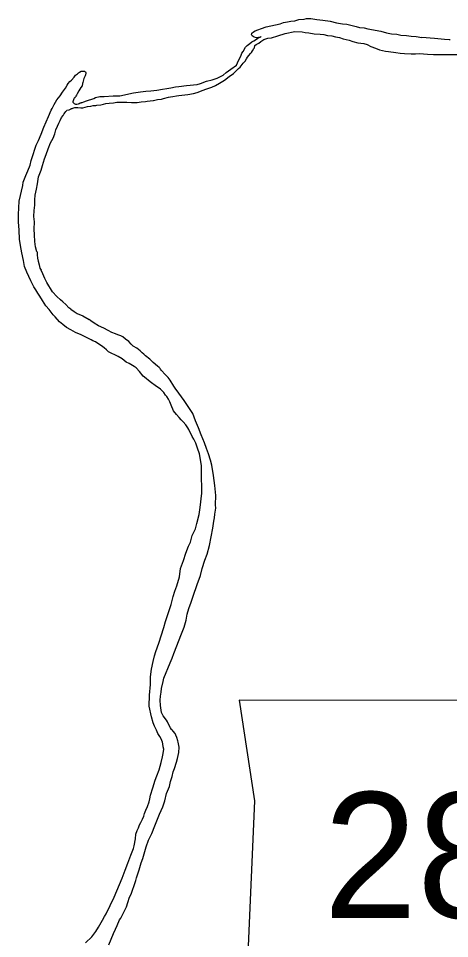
# Model space of a CAD drawing. Extents: x -83719 to 153526, y -11835 to 11446.
# Drawn here: x -4446.9 to -4374.6, y -1217.5 to -1063.1 of the extents above; entities that cross this region are included whole.
import ezdxf

# ---------------------------------------------------------------- set-up
doc = ezdxf.new("R2010")
doc.units = 0
doc.layers.add('Level 21', color=7, linetype='Continuous')
doc.layers.add('Level 9', color=7, linetype='Continuous')

msp = doc.modelspace()

# ---------------------------------------------------------------- linework, layer by layer
at = {"layer": 'Level 21'}
msp.add_lwpolyline([(-4409.85, -1177.51), (-4407.31, -1194.43), (-4408.44, -1220.09), (-4406.19, -1221.5), (-4401.96, -1221.5), (-4401.96, -1230.52), (-4366.43, -1230.52), (-4364.74, -1226.86), (-4365.3, -1220.93), (-4364.46, -1214.17), (-4361.35, -1208.81), (-4359.38, -1204.86), (-4356.56, -1200.63), (-4354.87, -1196.12), (-4353.46, -1192.46), (-4350.92, -1189.35), (-4350.36, -1187.38), (-4351.49, -1185.97), (-4360.23, -1185.97), (-4358.25, -1182.02), (-4357.97, -1179.49), (-4359.14, -1177.54)], close=True, dxfattribs=at)
at = {"layer": 'Level 9'}
for points in [[(-4406.65, -1066.3), (-4406.99, -1066.31), (-4407.35, -1066.21), (-4407.55, -1066.08), (-4407.69, -1066.01), (-4407.79, -1065.78), (-4407.73, -1065.54), (-4407.49, -1065.31), (-4407.2, -1065.17), (-4406.76, -1065), (-4406.13, -1064.77), (-4405.34, -1064.49), (-4403.01, -1063.97), (-4402.42, -1063.77), (-4401.78, -1063.63), (-4401.19, -1063.53), (-4400.52, -1063.46), (-4399.86, -1063.28), (-4398.99, -1063.21), (-4398.56, -1063.07), (-4397.86, -1063.07), (-4396.83, -1063.23), (-4395.83, -1063.39), (-4394.63, -1063.51), (-4393.56, -1063.81), (-4392.56, -1063.96), (-4391.8, -1064.03), (-4390.23, -1064.41), (-4389.7, -1064.58), (-4388.9, -1064.67), (-4388.3, -1064.8), (-4386.1, -1065.22), (-4385.13, -1065.51), (-4384.33, -1065.67), (-4383.43, -1065.73), (-4382.77, -1065.86), (-4381.8, -1065.95), (-4381.04, -1066.05), (-4380.17, -1066.11), (-4379.25, -1066.26)], [(-4418.99, -1075.9), (-4418.49, -1075.83), (-4417.56, -1075.66), (-4416.9, -1075.48), (-4415.9, -1075.11), (-4415.47, -1074.94), (-4414.81, -1074.73), (-4414.44, -1074.6), (-4413.84, -1074.33), (-4413.15, -1073.96), (-4412.35, -1073.42), (-4411.53, -1072.84), (-4410.83, -1072.3), (-4409.97, -1071.46), (-4409.71, -1071.26), (-4409.18, -1070.56), (-4408.85, -1070.22), (-4408.62, -1069.85), (-4408.46, -1069.59), (-4408.23, -1069.28), (-4407.96, -1068.95), (-4407.8, -1068.78), (-4407.64, -1068.51), (-4407.41, -1068.11), (-4407.31, -1068.01), (-4407.24, -1067.61), (-4407.01, -1067.47), (-4406.58, -1067.24), (-4406.22, -1066.97), (-4405.72, -1066.6), (-4405.09, -1066.39), (-4404.46, -1066.32), (-4403.36, -1066.01), (-4402.17, -1065.6), (-4400.54, -1065.29), (-4399.31, -1065.32), (-4398.78, -1065.41), (-4398.21, -1065.51), (-4397.28, -1065.67), (-4396.28, -1065.73), (-4395.68, -1065.79), (-4395.08, -1065.92), (-4394.35, -1065.98), (-4393.71, -1066.14), (-4393.05, -1066.3), (-4392.44, -1066.5), (-4391.44, -1066.72), (-4390.81, -1066.95), (-4389.94, -1067.15), (-4388.94, -1067.27), (-4388.41, -1067.47), (-4387.78, -1067.76), (-4386.98, -1068.09), (-4386.34, -1068.32), (-4385.31, -1068.55), (-4384.84, -1068.64), (-4383.61, -1068.8), (-4382.84, -1068.9), (-4382.14, -1068.96), (-4381.04, -1069.02), (-4380.31, -1069.04), (-4379.65, -1068.97), (-4378.95, -1069.03), (-4378.28, -1069.1), (-4377.28, -1069.12), (-4371.36, -1069.13)], [(-4436.71, -1077.36), (-4436.55, -1077.26), (-4436.41, -1077.23), (-4436.32, -1077.16), (-4436.22, -1077.16), (-4435.92, -1077.09), (-4435.49, -1076.92), (-4434.26, -1076.51), (-4433.99, -1076.34), (-4433.23, -1076.2), (-4432.5, -1076.17), (-4431.03, -1076.06), (-4429.87, -1076.05), (-4429.1, -1075.91), (-4428.37, -1075.74), (-4427.61, -1075.56), (-4426.41, -1075.42), (-4425.55, -1075.28), (-4424.72, -1075.24), (-4423.69, -1075.1), (-4422.72, -1074.93), (-4422.03, -1074.85), (-4421.36, -1074.72), (-4420.56, -1074.58), (-4420, -1074.51), (-4418.7, -1074.36), (-4416.94, -1074.18), (-4416.34, -1073.98), (-4415.38, -1073.61), (-4414.38, -1073.36), (-4413.59, -1073.12), (-4412.56, -1072.58), (-4412.03, -1072.15), (-4411.3, -1071.57), (-4410.34, -1070.9), (-4409.98, -1070.16), (-4409.79, -1069.76), (-4409.56, -1069.23), (-4409.4, -1068.89), (-4409.23, -1068.62), (-4408.8, -1067.89), (-4408.51, -1067.62), (-4408.11, -1067.28), (-4407.75, -1066.98), (-4407.42, -1066.81), (-4407.15, -1066.64), (-4406.75, -1066.4), (-4406.52, -1066.3), (-4406.36, -1066.23), (-4406.22, -1066.17), (-4406.16, -1066.1)], [(-4406.16, -1066.1), (-4406.23, -1066.16), (-4406.36, -1066.23), (-4406.42, -1066.26), (-4406.44, -1066.26), (-4406.47, -1066.27), (-4406.51, -1066.28), (-4406.54, -1066.29), (-4406.59, -1066.3), (-4406.62, -1066.3), (-4406.65, -1066.3)], [(-4374.64, -1066.68), (-4375.43, -1066.59), (-4377.09, -1066.43), (-4379.25, -1066.26)], [(-4374.45, -1066.68), (-4374.64, -1066.68)], [(-4436.97, -1072.34), (-4436.81, -1072.19), (-4436.66, -1072.09), (-4436.38, -1071.93), (-4436.06, -1071.9), (-4435.78, -1071.92), (-4435.71, -1072.04)], [(-4439.45, -1114.47), (-4440.02, -1113.98), (-4440.75, -1113.18), (-4441.09, -1112.85), (-4441.76, -1111.92), (-4442.3, -1111.29), (-4442.87, -1110.43), (-4443.31, -1109.67), (-4443.65, -1109.2), (-4443.98, -1108.64), (-4444.35, -1108.14), (-4444.83, -1107.14), (-4445.51, -1105.68), (-4445.88, -1104.72), (-4446.05, -1103.68), (-4446.33, -1102.42), (-4446.57, -1101.18), (-4446.71, -1100.12), (-4446.76, -1098.62), (-4446.9, -1097.22), (-4446.91, -1095.98), (-4446.77, -1093.75), (-4446.15, -1091.14), (-4446.09, -1090.57), (-4445.67, -1089.44), (-4445.34, -1088.63), (-4444.95, -1087.7), (-4444.76, -1086.93), (-4444.46, -1085.89), (-4444.14, -1085.02), (-4443.91, -1084.32), (-4443.52, -1083.59), (-4443.09, -1082.48), (-4442.67, -1081.34), (-4442.25, -1080.44), (-4441.85, -1079.54), (-4441.4, -1078.5), (-4441.23, -1078.17), (-4440.9, -1077.53), (-4440.44, -1076.76), (-4439.92, -1076.05), (-4439.49, -1075.45), (-4439.03, -1074.78), (-4438.73, -1074.28), (-4438.54, -1073.98), (-4438.27, -1073.64), (-4438.01, -1073.41), (-4437.58, -1072.94), (-4437.32, -1072.6), (-4437.02, -1072.4), (-4436.97, -1072.34)], [(-4435.71, -1072.04), (-4435.66, -1072.05), (-4435.62, -1072.15), (-4435.62, -1072.29), (-4435.65, -1072.52), (-4435.72, -1072.69), (-4435.82, -1072.92), (-4435.95, -1073.16), (-4435.98, -1073.39), (-4436.04, -1073.59), (-4436.11, -1073.82), (-4436.14, -1073.99), (-4436.24, -1074.39), (-4436.44, -1074.66), (-4436.76, -1075.2), (-4437.06, -1075.73), (-4437.19, -1075.93), (-4437.26, -1076.13), (-4437.32, -1076.24), (-4437.42, -1076.37), (-4437.45, -1076.4), (-4437.55, -1076.47), (-4437.62, -1076.57), (-4437.62, -1076.6), (-4437.65, -1076.67), (-4437.68, -1076.77), (-4437.72, -1076.77), (-4437.75, -1076.87), (-4437.75, -1076.91), (-4437.78, -1077.07), (-4437.78, -1077.11), (-4437.71, -1077.21), (-4437.68, -1077.24), (-4437.55, -1077.34), (-4437.44, -1077.4), (-4437.34, -1077.44), (-4437.24, -1077.47), (-4437.11, -1077.47), (-4436.88, -1077.4), (-4436.81, -1077.4), (-4436.71, -1077.36)], [(-4443.79, -1102.26), (-4443.8, -1102.23), (-4444.04, -1101.4), (-4444.15, -1100.53), (-4444.19, -1099.4), (-4444.27, -1098.43), (-4444.24, -1097.23), (-4444.32, -1096.3), (-4444.29, -1095.3), (-4444.16, -1094.43), (-4444.14, -1093.5), (-4444.08, -1092.76), (-4443.89, -1091.73), (-4443.73, -1090.86), (-4443.57, -1089.69), (-4443.11, -1088.55), (-4442.89, -1087.78), (-4442.53, -1086.65), (-4442.27, -1085.94), (-4441.91, -1084.94), (-4441.52, -1083.97), (-4441.06, -1083.17), (-4440.8, -1082.43), (-4440.64, -1081.8), (-4440.34, -1081.16), (-4440.11, -1080.66), (-4439.89, -1080.19), (-4439.66, -1079.72), (-4439.43, -1079.35), (-4439.29, -1079.15), (-4439.26, -1079.08), (-4439.13, -1078.92), (-4438.97, -1078.72), (-4438.87, -1078.61), (-4438.77, -1078.48), (-4438.37, -1078.41), (-4438.07, -1078.24), (-4438.04, -1078.21), (-4437.9, -1078.17), (-4437.81, -1078.11), (-4437.44, -1078), (-4437.14, -1078), (-4437.07, -1078.03), (-4436.94, -1078.03), (-4436.44, -1078.06), (-4436.37, -1078.06), (-4436.08, -1078.06), (-4435.71, -1077.96), (-4435.31, -1077.85), (-4434.78, -1077.78), (-4434.35, -1077.71), (-4433.92, -1077.68), (-4433.75, -1077.64), (-4433.08, -1077.57), (-4432.65, -1077.47), (-4432.22, -1077.36), (-4431.66, -1077.29), (-4430.96, -1077.26), (-4430.39, -1077.15), (-4429.69, -1077.11), (-4429.23, -1077.11), (-4428.7, -1077.14), (-4427.96, -1077.2), (-4426.97, -1077.16), (-4426.3, -1077.09), (-4425.57, -1077.02), (-4425.3, -1076.98), (-4424.31, -1076.84), (-4424.24, -1076.84), (-4423.58, -1076.7), (-4422.91, -1076.6), (-4422.58, -1076.53), (-4421.75, -1076.29), (-4421.42, -1076.22), (-4421.02, -1076.18), (-4420.39, -1076.04), (-4419.99, -1076.01), (-4418.99, -1075.9)], [(-4443.79, -1102.26), (-4443.75, -1102.74), (-4443.7, -1103.29), (-4443.6, -1103.83), (-4443.45, -1104.43), (-4443.3, -1105.02), (-4443.09, -1105.31)], [(-4438.14, -1111.87), (-4438.44, -1111.63), (-4438.94, -1111.1), (-4439.44, -1110.64), (-4439.85, -1110.31), (-4440.45, -1109.74), (-4441.22, -1108.98), (-4442.16, -1107.39), (-4442.5, -1106.72), (-4442.81, -1105.96), (-4443.09, -1105.31)], [(-4438.14, -1111.87), (-4437.56, -1112.26), (-4437.03, -1112.58), (-4436.08, -1113.02), (-4435.06, -1113.63)], [(-4431.25, -1115.81), (-4431.85, -1115.48), (-4432.59, -1115.09), (-4433.46, -1114.7), (-4434.19, -1114.2), (-4434.76, -1113.84), (-4435.06, -1113.63)], [(-4425.75, -1196.52), (-4425.52, -1195.99), (-4425.26, -1195.38), (-4425, -1194.55), (-4424.87, -1194.05), (-4424.74, -1193.45), (-4424.35, -1192.24), (-4423.97, -1190.94), (-4423.67, -1190.2), (-4423.31, -1189.23), (-4422.96, -1187.96), (-4422.73, -1187.03), (-4422.64, -1186.46), (-4422.54, -1185.72), (-4422.61, -1185.32), (-4422.68, -1184.86), (-4422.72, -1184.56), (-4422.96, -1183.99), (-4423.19, -1183.59), (-4423.53, -1183.1), (-4423.77, -1182.53), (-4424.07, -1181.9), (-4424.28, -1181.3), (-4424.58, -1180.3), (-4424.96, -1178.54), (-4424.91, -1176.67), (-4424.76, -1174.9), (-4424.74, -1173.57), (-4424.58, -1172.3), (-4424.32, -1171.03), (-4424.1, -1170.09), (-4423.84, -1169.32), (-4423.38, -1167.92), (-4422.51, -1165.31), (-4422.25, -1164.28), (-4421.3, -1161.47), (-4420.95, -1160.13), (-4420.66, -1159.19), (-4420.33, -1158.33), (-4419.91, -1156.79), (-4419.69, -1155.42), (-4419.23, -1154.08), (-4418.84, -1152.81), (-4418.35, -1151.64), (-4418.06, -1150.97), (-4417.74, -1149.87), (-4417.18, -1148.73), (-4416.99, -1147.86), (-4416.6, -1146.36), (-4416.44, -1145.16), (-4416.16, -1142.79), (-4416.22, -1139.18), (-4416.17, -1138.12), (-4416.51, -1136.18), (-4416.89, -1135.22), (-4417.13, -1134.39), (-4417.5, -1133.72), (-4417.77, -1133.26), (-4418.31, -1132.09), (-4418.48, -1131.8), (-4418.82, -1131.3), (-4419.25, -1130.77), (-4419.59, -1130.47), (-4419.96, -1130.04), (-4420.39, -1129.58), (-4420.9, -1128.95), (-4421.27, -1128.01), (-4421.48, -1127.42), (-4421.74, -1126.98), (-4422.01, -1126.55), (-4422.22, -1126.32), (-4422.49, -1125.89), (-4422.82, -1125.56), (-4423.06, -1125.29), (-4423.96, -1124.7), (-4424.59, -1124.27), (-4425.06, -1123.87), (-4425.5, -1123.54), (-4426, -1123.11), (-4426.57, -1122.35), (-4427.18, -1121.75), (-4427.51, -1121.49), (-4428.31, -1121), (-4428.85, -1120.77), (-4429.52, -1120.24), (-4430.19, -1119.81), (-4431.82, -1119.02), (-4432.16, -1118.72), (-4432.53, -1118.36), (-4432.96, -1118.03), (-4433.4, -1117.73), (-4433.97, -1117.37), (-4434.4, -1117.17), (-4434.73, -1117.01), (-4435.47, -1116.65), (-4436.07, -1116.35), (-4436.4, -1116.19), (-4437.31, -1115.79), (-4438.14, -1115.33), (-4438.84, -1114.94), (-4439.45, -1114.47)], [(-4425.57, -1119.71), (-4425.86, -1119.44), (-4426.13, -1119.21), (-4426.47, -1118.88), (-4427.07, -1118.45), (-4427.64, -1118.06), (-4428.01, -1117.76), (-4428.41, -1117.33), (-4428.95, -1116.9), (-4429.38, -1116.5), (-4429.72, -1116.37), (-4430.25, -1116.17), (-4430.65, -1116.01), (-4431.25, -1115.81)], [(-4423.57, -1121.44), (-4424.31, -1120.83), (-4424.89, -1120.28), (-4425.57, -1119.71)], [(-4422.05, -1193.19), (-4421.59, -1191.99), (-4421.4, -1191.15), (-4421.11, -1190.32), (-4420.95, -1189.55), (-4420.75, -1188.98), (-4420.4, -1187.91), (-4420.2, -1187.31), (-4420.01, -1186.31), (-4419.95, -1185.41), (-4420.12, -1184.57), (-4420.19, -1184.31), (-4420.36, -1183.77), (-4420.5, -1183.37), (-4420.63, -1183.11), (-4420.94, -1182.74), (-4421.1, -1182.51), (-4421.14, -1182.55), (-4421.24, -1182.45), (-4421.41, -1182.15), (-4421.61, -1181.78), (-4421.91, -1181.15), (-4422.08, -1180.85), (-4422.62, -1180.16), (-4422.89, -1179.59), (-4423.07, -1178.42), (-4423.11, -1177.52), (-4423.08, -1176.82), (-4422.98, -1176.16), (-4422.89, -1175.55), (-4422.6, -1174.35), (-4422.5, -1173.82), (-4422.11, -1172.88), (-4421.82, -1172.18), (-4421.46, -1171.24), (-4421.1, -1170.44), (-4420.81, -1169.7), (-4419.54, -1166.39), (-4419.11, -1165.25), (-4418.79, -1164.08), (-4418.6, -1163.05), (-4418.3, -1162.11), (-4417.91, -1161.04), (-4417.62, -1160.07), (-4416.91, -1158.1), (-4416.35, -1156.56), (-4416.1, -1155.43), (-4415.61, -1154.02), (-4415.25, -1153.02), (-4414.86, -1151.55), (-4414.57, -1150.11), (-4414.32, -1148.61), (-4414.13, -1147.44), (-4414.03, -1146.91), (-4413.94, -1146.27), (-4413.81, -1145.27), (-4413.82, -1144.74), (-4413.8, -1143.17), (-4413.94, -1141.47), (-4414.19, -1139.77), (-4414.47, -1138.07), (-4414.68, -1137.2), (-4415.02, -1136.17), (-4415.36, -1135.24), (-4415.7, -1134.31), (-4416.24, -1132.98), (-4416.72, -1131.78), (-4417.19, -1130.62), (-4417.67, -1129.39), (-4418.44, -1128.23), (-4419.11, -1127.2), (-4420.02, -1126), (-4420.6, -1125.14), (-4420.86, -1124.81), (-4421.44, -1123.81), (-4421.81, -1123.32), (-4422.28, -1122.82), (-4422.91, -1122.19), (-4422.91, -1122.16), (-4423.05, -1121.96), (-4423.15, -1121.82), (-4423.32, -1121.69), (-4423.57, -1121.44)], [(-4431.77, -1218.58), (-4430.95, -1216.7), (-4430.65, -1215.97), (-4430.36, -1215.33), (-4429.94, -1214.4), (-4429.74, -1214.09), (-4429.25, -1213.09), (-4428.79, -1212.19), (-4428.56, -1211.45), (-4428.3, -1210.58), (-4428.01, -1210.05), (-4427.71, -1209.24), (-4427.55, -1208.78), (-4427.23, -1207.77), (-4427.1, -1207.34), (-4426.67, -1205.97), (-4426.32, -1204.83), (-4426.06, -1204.06), (-4425.7, -1202.92), (-4425.47, -1202.12), (-4425.08, -1200.99), (-4424.53, -1199.88), (-4424, -1198.61), (-4423.68, -1197.74), (-4423.35, -1196.9), (-4423.25, -1196.64), (-4422.7, -1195.43), (-4422.34, -1194.39), (-4422.05, -1193.19)], [(-4435.66, -1218.24), (-4434.6, -1217.23), (-4433.95, -1216.33), (-4433.49, -1215.62), (-4432.83, -1214.45), (-4432.47, -1213.85), (-4432.21, -1213.38), (-4430.83, -1210.6), (-4429.52, -1207.39), (-4429, -1206.05), (-4428.58, -1204.85), (-4428.06, -1203.54), (-4427.63, -1202.41), (-4427.51, -1201.94), (-4427.28, -1200.77), (-4427.19, -1200.03), (-4426.99, -1199.37), (-4426.76, -1198.96), (-4426.57, -1198.46), (-4426.37, -1198.03), (-4426.11, -1197.46), (-4425.88, -1196.96), (-4425.75, -1196.52)]]:
    msp.add_lwpolyline(points, dxfattribs=at)

# ---------------------------------------------------------------- texts
at = {"layer": 'Level 21'}
msp.add_text('28', height=21.12, dxfattribs=at).set_placement((-4395.72, -1214.09))

doc.saveas('drawing.dxf')
